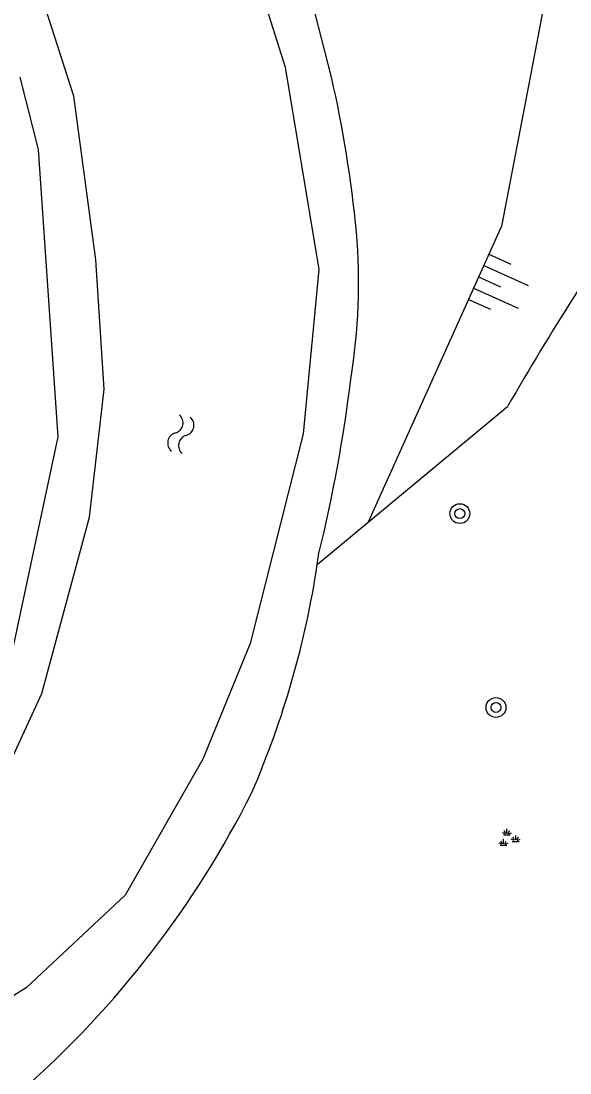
# Model space of a CAD drawing. Extents: x 136000 to 141014, y 402000 to 403500.
# Drawn here: x 138786.24 to 138808.39, y 402459.84 to 402502.26 of the extents above; entities that cross this region are included whole.
import ezdxf

# ---------------------------------------------------------------- set-up
doc = ezdxf.new("R2010")
doc.units = 0
for name, color, linetype in [('gg-knt-bovenkant onderkant talud', 7, 'Continuous'), ('gg-kntw-bovenkant insteek waterloop', 7, 'Continuous'), ('gg-kntw-waterlijn', 7, 'Continuous'), ('gt-symb-boom', 7, 'Continuous'), ('gt-symb-groenvak', 7, 'Continuous'), ('gt-symb-talud symbool', 7, 'Continuous'), ('gt-symb-watersymbool', 7, 'Continuous')]:
    doc.layers.add(name, color=color, linetype=linetype)

# ---------------------------------------------------------------- blocks, each defined once
blk = doc.blocks.new('gt0-GRVAK')
at = {"layer": 'gt-symb-groenvak'}
for p, q in [((-0.11, 0.189), (-0.228, 0.24)), ((-0.182, 0.153), (0.088, 0.153)), ((-0.091, 0.211), (-0.156, 0.322)), ((-0.047, 0.214), (-0.047, 0.393)), ((-0.004, 0.211), (0.061, 0.322)), ((0.015, 0.189), (0.133, 0.24)), ((0.262, -0.052), (0.197, 0.059)), ((0.305, -0.049), (0.305, 0.13)), ((0.349, -0.052), (0.414, 0.059)), ((-0.245, -0.228), (-0.363, -0.177)), ((-0.318, -0.264), (-0.047, -0.264)), ((-0.226, -0.206), (-0.291, -0.095)), ((-0.183, -0.203), (-0.183, -0.024)), ((-0.139, -0.206), (-0.074, -0.095)), ((-0.12, -0.228), (-0.002, -0.177)), ((0.243, -0.074), (0.125, -0.023)), ((0.17, -0.11), (0.441, -0.11)), ((0.368, -0.074), (0.486, -0.023))]:
    blk.add_line(p, q, dxfattribs=at)
blk = doc.blocks.new('gt0-BOOM')
at = {"layer": 'gt-symb-boom'}
for radius in [0.4, 0.2]:
    blk.add_circle((0, 0), radius, dxfattribs=at)
blk = doc.blocks.new('gt0-TALUD_1')
at = {"layer": 'gt-symb-talud symbool'}
for p, q in [((-0.5, -2), (-0.5, 0)), ((0, -1), (0, 0)), ((-1, -1), (-1, 0)), ((0.5, -2), (0.5, 0)), ((1, -1), (1, 0))]:
    blk.add_line(p, q, dxfattribs=at)
blk = doc.blocks.new('gt0-WA')
at = {"layer": 'gt-symb-watersymbool'}
for centre, start, end in [((-0.323, 0.022), 28.0725, 151.9275), ((0.427, 0.422), 208.0725, 331.9275), ((-0.323, -0.428), 28.0725, 151.9275), ((0.427, -0.028), 208.0725, 331.9275)]:
    blk.add_arc(centre, 0.425, start, end, dxfattribs=at)

msp = doc.modelspace()

# ---------------------------------------------------------------- linework, layer by layer
at = {"layer": 'gg-knt-bovenkant onderkant talud'}
for p, q in [((138800.249, 402482.052), (138805.87, 402486.717)), ((138798.191, 402480.344), (138800.249, 402482.052))]:
    msp.add_line(p, q, dxfattribs=at)
for points in [[(138804.098, 402513.867), (138807.71, 402504.895), (138806.775, 402500)], [(138806.775, 402500), (138805.628, 402493.996), (138800.249, 402482.052)]]:
    msp.add_lwpolyline(points, dxfattribs=at)
msp.add_arc((138896.841, 402434.589), 104.848, 144.45967, 150.18686, dxfattribs=at)
at = {"layer": 'gg-kntw-bovenkant insteek waterloop'}
msp.add_line((138798.191, 402480.344), (138798.258, 402480.803), dxfattribs=at)
for points in [[(138798.763, 402500), (138798.088, 402502.615), (138797.268, 402505.188)], [(138786.186, 402500), (138786.923, 402497.081), (138787.717, 402485.492), (138785.891, 402476.919), (138784.23, 402473.931), (138779.152, 402468.262)]]:
    msp.add_lwpolyline(points, dxfattribs=at)
for centre, radius, start, end in [((138751.466, 402489.165), 48.522, 5.4234, 12.903), ((138775.779, 402491.699), 24.08, 350.7281, 4.889), ((138739.783, 402495.147), 60.209, 346.21737, 353.00913), ((138761.443, 402485.922), 37.169, 336.5965, 351.3694), ((138760.054, 402488.988), 39.726, 311.3305, 333.3319)]:
    msp.add_arc(centre, radius, start, end, dxfattribs=at)
at = {"layer": 'gg-kntw-waterlijn'}
for points in [[(138793.805, 402510.189), (138796.898, 402500.403), (138798.247, 402492.249), (138797.626, 402485.613), (138795.482, 402477.156), (138793.573, 402472.495), (138790.438, 402467.018), (138786.447, 402463.276), (138781.939, 402460.495), (138780.478, 402459.154), (138780.088, 402457.814), (138780.309, 402455.881), (138788.184, 402434.465), (138789.132, 402427.452), (138789.08, 402422.882), (138788.198, 402419.714), (138786.641, 402416.806)], [(138779.97, 402415.667), (138783.885, 402420.281), (138785.131, 402423.331), (138784.923, 402427.159), (138783.952, 402430.679), (138780.66, 402436.496), (138776.766, 402443.376), (138775.227, 402450.586), (138774.159, 402455.592), (138774.53, 402459.263), (138778.029, 402464.931), (138782.394, 402468.169), (138785.449, 402471.612), (138787.08, 402475.143), (138788.996, 402482.251), (138789.589, 402487.415), (138789.262, 402492.638), (138788.37, 402499.239), (138785.82, 402507.133)]]:
    msp.add_lwpolyline(points, dxfattribs=at)

# ---------------------------------------------------------------- block references
at = {"layer": 'gt-symb-boom'}
for p in [(138803.942, 402482.4), (138805.401, 402474.582)]:
    msp.add_blockref('gt0-BOOM', p, dxfattribs=at)
at = {"layer": 'gt-symb-groenvak'}
msp.add_blockref('gt0-GRVAK', (138805.891, 402469.293), dxfattribs=at)
at = {"layer": 'gt-symb-talud symbool', "xscale": 1.0003324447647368, "yscale": 1.0003324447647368, "rotation": 65.74091554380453}
msp.add_blockref('gt0-TALUD_1', (138804.689, 402491.948), dxfattribs=at)
at = {"layer": 'gt-symb-watersymbool', "rotation": 77.52092819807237}
msp.add_blockref('gt0-WA', (138792.67, 402485.553), dxfattribs=at)

doc.saveas('drawing.dxf')
